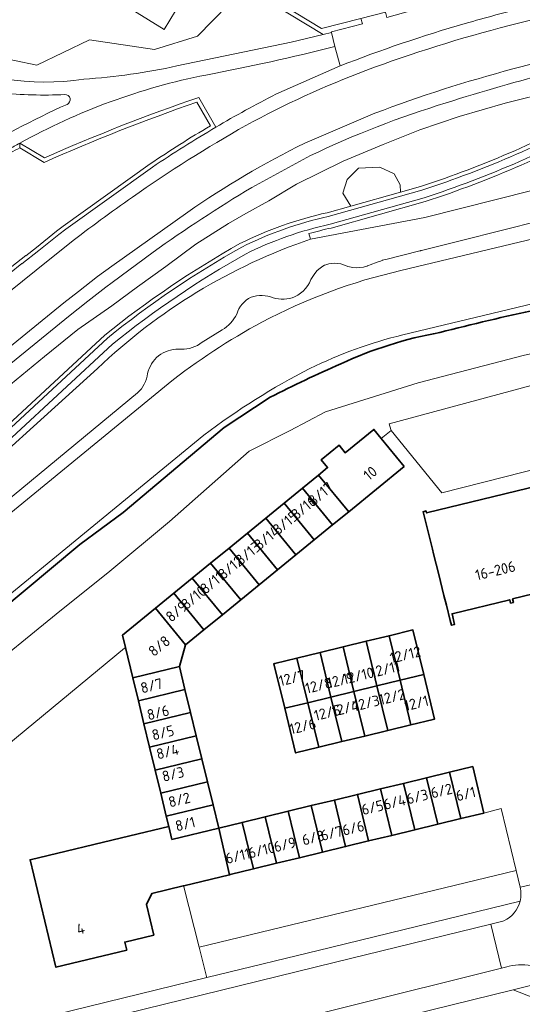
# Model space of a CAD drawing. Extents: x 150256 to 156914, y 461459 to 469481.
# Tile 427 of 656: x 156344 to 156407, y 464012 to 464136. Entities that reach past the tile are written whole.
import ezdxf
from ezdxf.enums import TextEntityAlignment as Align

# ---------------------------------------------------------------- set-up
doc = ezdxf.new("R2010")
doc.units = 0
doc.header["$LTSCALE"] = 0.75
for name, color, linetype, lineweight in [('B-RO-GK-BESCHOEIING-G', 251, 'GK-BESCHOEIING', 35), ('B-RO-GR-BEPLANTING_CULTUUR_BODEMBEDEKKER-GV', 251, 'CONTINUOUS', 18), ('B-RO-GR-BEPLANTING_CULTUUR_HEESTERS-GV', 251, 'CONTINUOUS', 18), ('B-RO-GR-GROENVOORZIENING-GV', 251, 'CONTINUOUS', 18), ('B-RO-OG-BEBOUWING-GV', 6, 'CONTINUOUS', 35), ('B-RO-OG-BEBOUWING-T18', 1, 'CONTINUOUS', 18), ('B-RO-OG-TERREIN_CULTUURSCHEIDING-GV', 251, 'CONTINUOUS', 18), ('B-RO-OG-WATER_SLOOT-GV', 251, 'CONTINUOUS', 18), ('B-RO-VH-VERHARDING_ASFALT-GV', 251, 'CONTINUOUS', 18), ('B-RO-VH-VERHARDING_BETONSTRAATSTEEN-GV', 251, 'CONTINUOUS', 18), ('B-RO-VH-VERHARDING_HALFVERHARDING_GRIND-GV', 251, 'CONTINUOUS', 18), ('B-RO-VH-VERHARDING_TEGEL-GV', 251, 'CONTINUOUS', 18)]:
    doc.layers.add(name, color=color, linetype=linetype, lineweight=lineweight)
doc.styles.add('NLCS-ISO-M200-T18', font='NLCS-ISO.ttf', dxfattribs={"height": 360})
doc.linetypes.add('GK-BESCHOEIING', pattern='A,30,-5,[1,NLCS.SHX,S=1,R=0,X=0,Y=0],-5', length=40)

msp = doc.modelspace()

# ---------------------------------------------------------------- linework, layer by layer
at = {"layer": 'B-RO-GK-BESCHOEIING-G'}
for points in [[(156409.323, 464099.656, 0.0092028), (156396.936, 464096.72)], [(156396.936, 464096.72, 0.0634282), (156384.415, 464092.772)], [(156384.415, 464092.772, 0.0136611), (156375.479, 464088.538)]]:
    msp.add_lwpolyline(points, format="xyb", dxfattribs=at)
msp.add_lwpolyline([(156375.479, 464088.538), (156369.682, 464084.697), (156356.896, 464073.944), (156351.434, 464069.93), (156341.148, 464061.374), (156324.463, 464047.529), (156304.628, 464031.449), (156287.56, 464017.39)], dxfattribs=at)
at = {"layer": 'B-RO-GR-BEPLANTING_CULTUUR_BODEMBEDEKKER-GV'}
for points in [[(156407.094, 464026.569), (156406.586, 464028.702), (156366.507, 464019.002), (156367.45, 464015.267), (156367.482, 464015.142), (156383.112, 464018.96)], [(156383.112, 464018.96), (156407.089, 464024.818)]]:
    msp.add_lwpolyline(points, dxfattribs=at)
msp.add_lwpolyline([(156407.089, 464024.818, 0.125072), (156407.094, 464026.569)], format="xyb", dxfattribs=at)
at = {"layer": 'B-RO-GR-BEPLANTING_CULTUUR_HEESTERS-GV'}
msp.add_lwpolyline([(156365.651, 464140.972), (156362.078, 464135.062), (156312.492, 464165.662), (156308.221, 464168.125), (156306.435, 464165.237), (156307.597, 464164.519), (156302.843, 464156.717), (156323.097, 464143.275), (156340.299, 464131.701), (156345.995, 464130.531), (156352.655, 464133.748), (156360.873, 464132.521), (156366.29, 464134.181), (156370.204, 464138.219)], close=True, dxfattribs=at)
for points in [[(156363.689, 464130.436), (156378.142, 464133.452), (156382.174, 464134.401), (156367.183, 464143.506), (156365.651, 464140.972), (156370.204, 464138.219), (156366.29, 464134.181), (156360.873, 464132.521), (156352.655, 464133.748), (156345.995, 464130.531), (156340.299, 464131.701), (156323.097, 464143.275), (156302.843, 464156.717), (156307.597, 464164.519), (156306.435, 464165.237), (156300.217, 464155.181)], [(156384.335, 464130.43), (156383.684, 464132.899)], [(156376.212, 464126.86), (156384.335, 464130.43)], [(156366.461, 464126.461), (156368.604, 464122.684)], [(156343.818, 464120.668), (156346.935, 464118.8)]]:
    msp.add_lwpolyline(points, dxfattribs=at)
for points in [[(156383.684, 464132.899, -0.0158144), (156367.371, 464129.289)], [(156332.321, 464131.798, 0.1504507), (156351.909, 464128.755)], [(156351.909, 464128.755, 0.0369261), (156363.689, 464130.436)], [(156367.371, 464129.289, 0.0779278), (156343.818, 464120.668)], [(156349.505, 464126.814, -0.034581), (156341.293, 464127.012)], [(156349.801, 464125.579, 0.8565743), (156349.505, 464126.814)], [(156368.604, 464122.684, -0.0144375), (156376.212, 464126.86)], [(156337.184, 464118.817, -0.036351), (156349.801, 464125.579)], [(156346.935, 464118.8, -0.0214517), (156366.461, 464126.461)]]:
    msp.add_lwpolyline(points, format="xyb", dxfattribs=at)
at = {"layer": 'B-RO-GR-GROENVOORZIENING-GV'}
msp.add_lwpolyline([(156382.174, 464134.401), (156383.254, 464134.655), (156383.226, 464134.769), (156387.148, 464135.776), (156386.973, 464136.443), (156381.985, 464135.164), (156366.192, 464144.768), (156365.901, 464144.285), (156367.183, 464143.506)], close=True, dxfattribs=at)
at = {"layer": 'B-RO-OG-BEBOUWING-GV'}
for points in [[(156392.435, 464079.784), (156389.534, 464083.336), (156388.603, 464084.475), (156384.988, 464081.521), (156384.211, 464082.473), (156381.939, 464080.617), (156382.744, 464079.632), (156381.607, 464078.703), (156385.423, 464074.057)], [(156379.579, 464077.046), (156383.382, 464072.39), (156385.423, 464074.057), (156381.607, 464078.703)], [(156383.382, 464072.39), (156379.579, 464077.046), (156377.255, 464075.149), (156381.058, 464070.492)], [(156374.932, 464073.251), (156378.735, 464068.594), (156381.058, 464070.492), (156377.255, 464075.149)], [(156372.608, 464071.353), (156376.411, 464066.697), (156378.735, 464068.594), (156374.932, 464073.251)], [(156370.285, 464069.456), (156374.088, 464064.799), (156376.411, 464066.697), (156372.608, 464071.353)], [(156374.088, 464064.799), (156370.285, 464069.456), (156367.961, 464067.558), (156371.764, 464062.901)], [(156365.638, 464065.66), (156369.441, 464061.003), (156371.764, 464062.901), (156367.961, 464067.558)], [(156363.314, 464063.763), (156367.117, 464059.106), (156369.441, 464061.003), (156365.638, 464065.66)], [(156367.117, 464059.106), (156363.314, 464063.763), (156360.991, 464061.865), (156364.794, 464057.208)], [(156358.11, 464053.051), (156364.004, 464054.481), (156364.794, 464057.208), (156360.991, 464061.865), (156356.801, 464058.443), (156357.177, 464056.893)], [(156388.996, 464052.036), (156391.911, 464052.747), (156390.537, 464058.382), (156387.623, 464057.672)], [(156394.91, 464053.478), (156393.537, 464059.113), (156390.537, 464058.382), (156391.911, 464052.747)], [(156381.793, 464056.251), (156383.166, 464050.616), (156386.081, 464051.326), (156384.708, 464056.961)], [(156388.996, 464052.036), (156387.623, 464057.672), (156384.708, 464056.961), (156386.081, 464051.326)], [(156380.252, 464049.906), (156383.166, 464050.616), (156381.793, 464056.251), (156378.879, 464055.541)], [(156358.817, 464050.135), (156364.715, 464051.566), (156364.004, 464054.481), (156358.11, 464053.051)], [(156380.252, 464049.906), (156378.879, 464055.541), (156376.077, 464054.858), (156375.964, 464054.83), (156377.337, 464049.196)], [(156391.911, 464052.747), (156393.284, 464047.112), (156396.086, 464047.795), (156396.283, 464047.843), (156394.91, 464053.478)], [(156386.081, 464051.326), (156387.454, 464045.692), (156390.369, 464046.402), (156388.996, 464052.036)], [(156393.284, 464047.112), (156391.911, 464052.747), (156388.996, 464052.036), (156390.369, 464046.402)], [(156364.715, 464051.566), (156358.817, 464050.135), (156359.525, 464047.22), (156365.426, 464048.652)], [(156380.252, 464049.906), (156381.625, 464044.271), (156384.539, 464044.981), (156383.166, 464050.616)], [(156383.166, 464050.616), (156384.539, 464044.981), (156387.454, 464045.692), (156386.081, 464051.326)], [(156381.625, 464044.271), (156380.252, 464049.906), (156377.337, 464049.196), (156378.71, 464043.561)], [(156360.232, 464044.304), (156366.137, 464045.737), (156365.426, 464048.652), (156359.525, 464047.22)], [(156366.137, 464045.737), (156360.232, 464044.304), (156360.94, 464041.389), (156366.848, 464042.823)], [(156360.94, 464041.389), (156361.647, 464038.474), (156367.56, 464039.908), (156366.848, 464042.823)], [(156395.275, 464040.412), (156396.693, 464034.539), (156399.609, 464035.245), (156398.191, 464041.117)], [(156399.609, 464035.245), (156402.528, 464035.951), (156401.107, 464041.821), (156398.191, 464041.117)], [(156367.56, 464039.908), (156361.647, 464038.474), (156362.355, 464035.558), (156368.271, 464036.994)], [(156390.862, 464033.128), (156393.778, 464033.833), (156392.359, 464039.708), (156389.442, 464039.003)], [(156396.693, 464034.539), (156395.275, 464040.412), (156392.359, 464039.708), (156393.778, 464033.833)], [(156386.526, 464038.299), (156383.61, 464037.595), (156385.03, 464031.716), (156387.946, 464032.422)], [(156387.946, 464032.422), (156390.862, 464033.128), (156389.442, 464039.003), (156386.526, 464038.299)], [(156363.066, 464032.616), (156368.986, 464034.062), (156368.271, 464036.994), (156362.355, 464035.558), (156362.667, 464034.271)], [(156382.114, 464031.011), (156380.694, 464036.89), (156377.778, 464036.186), (156379.199, 464030.305)], [(156382.114, 464031.011), (156385.03, 464031.716), (156383.61, 464037.595), (156380.694, 464036.89)], [(156374.862, 464035.481), (156376.283, 464029.599), (156379.199, 464030.305), (156377.778, 464036.186)], [(156368.986, 464034.062), (156370.337, 464028.16), (156370.435, 464028.184), (156373.367, 464028.894), (156371.946, 464034.777)], [(156373.367, 464028.894), (156376.283, 464029.599), (156374.862, 464035.481), (156371.946, 464034.777)], [(156370.337, 464028.16), (156368.986, 464034.062), (156363.066, 464032.616), (156362.667, 464034.271), (156357.745, 464033.086), (156345.119, 464030.046), (156348.391, 464016.459), (156357.346, 464018.616), (156357.102, 464019.626), (156360.773, 464020.51), (156359.84, 464024.385), (156360.531, 464025.788), (156364.481, 464026.744), (156364.548, 464026.76)]]:
    msp.add_lwpolyline(points, close=True, dxfattribs=at)
msp.add_lwpolyline([(156415.081, 464078.734), (156395.275, 464073.904), (156395.214, 464074.154), (156394.828, 464074.06), (156395.674, 464070.664), (156396.012, 464069.306), (156396.157, 464068.724), (156396.81, 464066.104), (156397.463, 464063.484), (156397.777, 464062.222), (156398.258, 464060.293), (156398.403, 464059.71), (156398.817, 464059.81), (156398.488, 464061.167), (156405.783, 464062.937), (156405.903, 464062.515), (156406.262, 464062.599), (156406.158, 464063.028), (156421.271, 464066.694)], dxfattribs=at)
at = {"layer": 'B-RO-OG-TERREIN_CULTUURSCHEIDING-GV'}
for points in [[(156425.43, 464133.118, 0.0219555), (156397.73, 464125.768)], [(156346.9, 464118.238, -0.0212805), (156366.231, 464125.853)], [(156366.231, 464125.853, 0.0212805), (156346.9, 464118.238)], [(156366.461, 464126.461, 0.0214517), (156346.935, 464118.8)], [(156397.73, 464125.768, 0.0356976), (156380.584, 464119.106)], [(156394.517, 464115.195, 0.048298), (156417.828, 464125.367)], [(156417.828, 464125.367, -0.048298), (156394.517, 464115.195)], [(156394.662, 464114.716, 0.0483587), (156418.095, 464124.943)], [(156418.629, 464124.096, -0.0484645), (156394.953, 464113.759)], [(156367.926, 464122.865, 0.01506), (156360.314, 464118.046)], [(156360.314, 464118.046, -0.01506), (156367.926, 464122.865)], [(156418.897, 464123.673, -0.0485409), (156395.098, 464113.28)], [(156395.098, 464113.28, 0.0485409), (156418.897, 464123.673)], [(156360.594, 464117.632, -0.0156948), (156368.604, 464122.684)], [(156343.818, 464120.668, 0.0052587), (156342.403, 464119.865)], [(156342.652, 464119.432, -0.0040088), (156343.808, 464120.091)], [(156343.808, 464120.091, 0.0040088), (156342.652, 464119.432)], [(156373.181, 464115.065, 0.0213406), (156360.685, 464106.888)], [(156371.662, 464107.971, -0.0611728), (156382.713, 464111.877)], [(156382.713, 464111.877, 0.0611728), (156371.662, 464107.971)], [(156371.896, 464107.529, -0.0611551), (156382.834, 464111.392)], [(156383.077, 464110.422, 0.0611428), (156372.364, 464106.645)], [(156383.199, 464109.936, 0.0155743), (156380.391, 464109.226)], [(156380.391, 464109.226, -0.0155743), (156383.199, 464109.936)], [(156380.592, 464108.528, 0.1091487), (156353.633, 464092.164)], [(156353.633, 464092.164, -0.1091487), (156380.592, 464108.528)], [(156354.572, 464096.381, -0.0419075), (156371.662, 464107.971)], [(156371.662, 464107.971, 0.0419075), (156354.572, 464096.381)], [(156354.899, 464096.002, -0.0419338), (156371.896, 464107.529)], [(156372.364, 464106.645, 0.0418007), (156355.554, 464095.246)], [(156371.263, 464099.063, -0.2145017), (156373.081, 464101.189)], [(156373.081, 464101.189, -0.1743077), (156375.875, 464101.124)], [(156375.875, 464101.124, 0.1766982), (156378.586, 464101.239)], [(156369.41, 464097.05, 0.1464107), (156371.263, 464099.063)], [(156361.372, 464093.795, -0.1570167), (156363.902, 464094.618)], [(156363.902, 464094.618, 0.1715579), (156366.59, 464095.279)], [(156359.98, 464091.527, -0.1568687), (156361.372, 464093.795)], [(156358.728, 464089.101, 0.1729982), (156359.98, 464091.527)]]:
    msp.add_lwpolyline(points, format="xyb", dxfattribs=at)
for points in [[(156411.339, 464127.255), (156405.224, 464125.726), (156399.403, 464124.021), (156394.406, 464122.375), (156389.761, 464120.493), (156384.704, 464118.377), (156378.825, 464115.496), (156375.314, 464113.383), (156372.424, 464111.788), (156370.228, 464110.51), (156366.066, 464107.878), (156362.308, 464105.07), (156358.702, 464102.497), (156355.475, 464100.102), (156351.154, 464097.087), (156346.964, 464093.702), (156337.585, 464086.023)], [(156337.585, 464086.023), (156346.964, 464093.702), (156351.154, 464097.087), (156355.475, 464100.102), (156358.702, 464102.497), (156362.308, 464105.07), (156366.066, 464107.878), (156370.228, 464110.51), (156372.424, 464111.788), (156375.314, 464113.383), (156378.825, 464115.496), (156384.704, 464118.377), (156389.761, 464120.493), (156394.406, 464122.375), (156399.403, 464124.021), (156405.224, 464125.726), (156411.339, 464127.255)], [(156366.231, 464125.853), (156367.926, 464122.865)], [(156367.926, 464122.865), (156366.231, 464125.853)], [(156368.604, 464122.684), (156366.461, 464126.461)], [(156343.808, 464120.091), (156343.818, 464120.668)], [(156346.935, 464118.8), (156343.818, 464120.668), (156343.808, 464120.091), (156346.9, 464118.238)], [(156346.9, 464118.238), (156343.808, 464120.091)], [(156380.584, 464119.106), (156373.181, 464115.065)], [(156360.314, 464118.046), (156349.327, 464110.185), (156348.462, 464109.529), (156345.914, 464107.479), (156344.593, 464106.428), (156344.593, 464106.47), (156342.211, 464104.597), (156318.449, 464085.201), (156313.026, 464080.741), (156306.467, 464075.374), (156293.983, 464065.244), (156291.608, 464063.432), (156291.303, 464063.237), (156291.235, 464063.194), (156291.572, 464062.816), (156291.894, 464063.022), (156294.293, 464064.851), (156306.782, 464074.986), (156313.343, 464080.354), (156318.766, 464084.814), (156342.524, 464104.207), (156344.093, 464105.441), (156344.093, 464105.392), (156346.227, 464107.089)], [(156306.467, 464075.374), (156313.026, 464080.741), (156318.449, 464085.201), (156342.211, 464104.597), (156344.593, 464106.47), (156344.593, 464106.428), (156345.914, 464107.479), (156348.462, 464109.529), (156349.327, 464110.185), (156360.314, 464118.046)], [(156346.227, 464107.089), (156348.77, 464109.135), (156349.624, 464109.782), (156360.594, 464117.632)], [(156382.713, 464111.877), (156385.705, 464112.718), (156384.686, 464114.327), (156385.218, 464116.082), (156386.654, 464117.518), (156389.366, 464117.624), (156391.175, 464116.773), (156391.919, 464115.39), (156391.963, 464114.477), (156394.517, 464115.195)], [(156380.391, 464109.226), (156380.592, 464108.528), (156395.068, 464111.288), (156408.59, 464114.68)], [(156408.59, 464114.68), (156395.068, 464111.288), (156380.592, 464108.528)], [(156394.517, 464115.195), (156391.963, 464114.477), (156385.705, 464112.718), (156382.713, 464111.877)], [(156382.834, 464111.392), (156394.662, 464114.716)], [(156394.953, 464113.759), (156383.077, 464110.422)], [(156395.098, 464113.28), (156383.199, 464109.936)], [(156383.199, 464109.936), (156395.098, 464113.28)], [(156378.586, 464101.239), (156378.97, 464101.44), (156379.335, 464101.686), (156379.672, 464101.973), (156379.976, 464102.296), (156380.24, 464102.649), (156380.461, 464103.025), (156380.647, 464103.43), (156380.87, 464103.828), (156381.139, 464104.203), (156381.449, 464104.546), (156381.794, 464104.851), (156382.168, 464105.114), (156382.362, 464105.228), (156382.537, 464105.295), (156382.897, 464105.397), (156383.272, 464105.46), (156383.655, 464105.48), (156384.038, 464105.457), (156384.415, 464105.392), (156384.778, 464105.286), (156385.122, 464105.143), (156385.212, 464105.105), (156385.315, 464105.073), (156385.526, 464105.016), (156385.958, 464104.939), (156386.399, 464104.909), (156386.842, 464104.929), (156387.277, 464104.998), (156387.697, 464105.114), (156387.748, 464105.131), (156387.778, 464105.143), (156387.832, 464105.163), (156387.938, 464105.203), (156388.152, 464105.284), (156389.005, 464105.606), (156389.432, 464105.767), (156389.646, 464105.848), (156389.672, 464105.858), (156389.734, 464105.874), (156389.868, 464105.907), (156390.137, 464105.975), (156392.287, 464106.515), (156394.436, 464107.054), (156394.513, 464107.074), (156394.555, 464107.084), (156394.639, 464107.105), (156394.807, 464107.147), (156395.478, 464107.316), (156396.82, 464107.653), (156399.506, 464108.327), (156404.876, 464109.676), (156409.552, 464110.85)], [(156380.592, 464108.528), (156380.391, 464109.226)], [(156360.685, 464106.888), (156355.502, 464103.068), (156354.698, 464102.466), (156352.434, 464100.682), (156349.965, 464098.737), (156335.565, 464087.026)], [(156366.59, 464095.279), (156366.764, 464095.399), (156369.41, 464097.05)], [(156322.634, 464067.637), (156341.804, 464084.551), (156354.572, 464096.381)], [(156354.572, 464096.381), (156341.804, 464084.551), (156322.634, 464067.637)], [(156322.957, 464067.255), (156323.823, 464068.019), (156342.139, 464084.18), (156354.899, 464096.002)], [(156355.554, 464095.246), (156342.81, 464083.438), (156323.604, 464066.492)], [(156407.67, 464093.851), (156394.198, 464090.366), (156382.47, 464086.711), (156378.022, 464084.313), (156372.827, 464081.723), (156362.762, 464072.824), (156355.194, 464066.545), (156348.404, 464061.115), (156328.733, 464045.095), (156311.016, 464030.647), (156303.831, 464024.431), (156294.387, 464016.91), (156295.532, 464016.85), (156298, 464015.743), (156299.277, 464013.616), (156299.277, 464011.232)], [(156353.633, 464092.164), (156334.24, 464074.646)], [(156334.24, 464074.646), (156353.633, 464092.164)], [(156337.5, 464040.65), (156357.052, 464056.79), (156357.177, 464056.893), (156356.801, 464058.443), (156360.991, 464061.865), (156363.314, 464063.763), (156365.638, 464065.66), (156367.961, 464067.558), (156370.285, 464069.456), (156372.608, 464071.353), (156374.932, 464073.251), (156377.255, 464075.149), (156379.579, 464077.046), (156381.607, 464078.703), (156382.744, 464079.632), (156381.939, 464080.617), (156384.211, 464082.473), (156384.988, 464081.521), (156388.603, 464084.475), (156389.534, 464083.336), (156390.774, 464084.334), (156390.741, 464084.459), (156390.552, 464085.166), (156410.059, 464090.445)], [(156340.64, 464074.18), (156358.728, 464089.101)]]:
    msp.add_lwpolyline(points, dxfattribs=at)
for points in [[(156385.705, 464112.718), (156391.963, 464114.477), (156391.919, 464115.39), (156391.175, 464116.773), (156389.366, 464117.624), (156386.654, 464117.518), (156385.218, 464116.082), (156384.686, 464114.327)], [(156411.822, 464084.646), (156411.695, 464084.615), (156410.257, 464090.456), (156410.059, 464090.445), (156390.552, 464085.166), (156390.741, 464084.459), (156390.774, 464084.334), (156397.197, 464076.453), (156412.813, 464080.394)], [(156370.337, 464028.16), (156364.548, 464026.76), (156364.58, 464026.635), (156366.507, 464019.002), (156406.586, 464028.702), (156404.725, 464036.519), (156402.528, 464035.951), (156399.609, 464035.245), (156396.693, 464034.539), (156393.778, 464033.833), (156390.862, 464033.128), (156387.946, 464032.422), (156385.03, 464031.716), (156382.114, 464031.011), (156379.199, 464030.305), (156376.283, 464029.599), (156373.367, 464028.894), (156370.435, 464028.184)]]:
    msp.add_lwpolyline(points, close=True, dxfattribs=at)
at = {"layer": 'B-RO-OG-WATER_SLOOT-GV'}
for points in [[(156473.075, 464123.927), (156471.206, 464123.5), (156457.541, 464120.271), (156409.989, 464108.846), (156392.029, 464104.551)], [(156392.029, 464104.551), (156409.989, 464108.846), (156457.541, 464120.271), (156471.206, 464123.5), (156473.075, 464123.927)], [(156284.471, 464015.137), (156287.236, 464012.537), (156287.532, 464013.956), (156289.659, 464016.084), (156292.298, 464017.02), (156294.387, 464016.91), (156303.831, 464024.431), (156311.016, 464030.647), (156328.733, 464045.095), (156348.404, 464061.115), (156355.194, 464066.545), (156362.762, 464072.824), (156372.827, 464081.723), (156378.022, 464084.313), (156382.47, 464086.711), (156394.198, 464090.366), (156407.67, 464093.851), (156411.841, 464094.741), (156422.151, 464096.954), (156440.759, 464101.063), (156453.84, 464103.937), (156475.983, 464109.865), (156478.842, 464111.416), (156477.916, 464118.372)], [(156392.273, 464096.419), (156430.439, 464105.559), (156474.902, 464116.229)], [(156474.902, 464116.229), (156430.439, 464105.559), (156392.273, 464096.419)], [(156409.552, 464110.85), (156404.876, 464109.676), (156399.506, 464108.327), (156396.82, 464107.653), (156395.478, 464107.316), (156394.807, 464107.147), (156394.639, 464107.105), (156394.555, 464107.084), (156394.513, 464107.074), (156394.436, 464107.054), (156392.287, 464106.515), (156390.137, 464105.975), (156389.868, 464105.907), (156389.734, 464105.874), (156389.672, 464105.858), (156389.646, 464105.848), (156389.432, 464105.767), (156389.005, 464105.606), (156388.152, 464105.284), (156387.938, 464105.203), (156387.832, 464105.163), (156387.778, 464105.143), (156387.748, 464105.131), (156387.697, 464105.114), (156387.277, 464104.998), (156386.842, 464104.929), (156386.399, 464104.909), (156385.958, 464104.939), (156385.526, 464105.016), (156385.315, 464105.073), (156385.212, 464105.105), (156385.122, 464105.143), (156384.778, 464105.286), (156384.415, 464105.392), (156384.038, 464105.457), (156383.655, 464105.48), (156383.272, 464105.46), (156382.897, 464105.397), (156382.537, 464105.295), (156382.362, 464105.228), (156382.168, 464105.114), (156381.794, 464104.851), (156381.449, 464104.546), (156381.139, 464104.203), (156380.87, 464103.828), (156380.647, 464103.43), (156380.461, 464103.025), (156380.24, 464102.649), (156379.976, 464102.296), (156379.672, 464101.973), (156379.335, 464101.686), (156378.97, 464101.44), (156378.586, 464101.239)], [(156369.41, 464097.05), (156366.764, 464095.399), (156366.59, 464095.279)], [(156362.576, 464090.251), (156325.778, 464060.1), (156281.928, 464024.107), (156281.448, 464024.761), (156280.296, 464023.917)], [(156302.747, 464043.567), (156296.041, 464037.95), (156284.189, 464028.331), (156281.112, 464025.221), (156281.448, 464024.761), (156281.928, 464024.107), (156325.778, 464060.1), (156362.576, 464090.251)], [(156375.479, 464088.538), (156369.682, 464084.697), (156356.896, 464073.944), (156351.434, 464069.93), (156341.148, 464061.374), (156324.463, 464047.529), (156304.628, 464031.449), (156287.56, 464017.39), (156287.922, 464016.949), (156286.324, 464015.638)], [(156367.113, 464083.722), (156336.858, 464058.941), (156286.965, 464018.115), (156287.56, 464017.39), (156304.628, 464031.449), (156324.463, 464047.529), (156341.148, 464061.374), (156351.434, 464069.93), (156356.896, 464073.944), (156369.682, 464084.697), (156375.479, 464088.538)], [(156358.728, 464089.101), (156340.64, 464074.18)], [(156285.97, 464016.086), (156287.56, 464017.39), (156286.965, 464018.115), (156336.858, 464058.941), (156367.113, 464083.722)]]:
    msp.add_lwpolyline(points, dxfattribs=at)
for points in [[(156392.029, 464104.551, 0.0671925), (156374.448, 464098.03)], [(156374.448, 464098.03, -0.0671925), (156392.029, 464104.551)], [(156373.081, 464101.189, 0.2145017), (156371.263, 464099.063)], [(156375.875, 464101.124, 0.1743077), (156373.081, 464101.189)], [(156378.586, 464101.239, -0.1766982), (156375.875, 464101.124)], [(156409.323, 464099.656, 0.0092028), (156396.936, 464096.72)], [(156396.936, 464096.72, -0.0092028), (156409.323, 464099.656)], [(156374.448, 464098.03, 0.0435185), (156362.576, 464090.251)], [(156362.576, 464090.251, -0.0435185), (156374.448, 464098.03)], [(156371.263, 464099.063, -0.1464107), (156369.41, 464097.05)], [(156396.936, 464096.72, 0.0634282), (156384.415, 464092.772)], [(156384.415, 464092.772, -0.0634282), (156396.936, 464096.72)], [(156380.524, 464092.155, -0.0560101), (156392.273, 464096.419)], [(156392.273, 464096.419, 0.0560101), (156380.524, 464092.155)], [(156363.902, 464094.618, 0.1570167), (156361.372, 464093.795)], [(156366.59, 464095.279, -0.1715579), (156363.902, 464094.618)], [(156361.372, 464093.795, 0.1568687), (156359.98, 464091.527)], [(156367.113, 464083.722, -0.0468842), (156380.524, 464092.155)], [(156380.524, 464092.155, 0.0468842), (156367.113, 464083.722)], [(156384.415, 464092.772, 0.0136611), (156375.479, 464088.538)], [(156375.479, 464088.538, -0.0136611), (156384.415, 464092.772)], [(156359.98, 464091.527, -0.1729982), (156358.728, 464089.101)]]:
    msp.add_lwpolyline(points, format="xyb", dxfattribs=at)
at = {"layer": 'B-RO-VH-VERHARDING_ASFALT-GV'}
for points in [[(156405.709, 464135.546), (156428.459, 464141.289), (156451.284, 464146.966), (156454.123, 464147.734), (156458.231, 464149.129), (156457.673, 464150.719), (156454.396, 464149.585), (156452.732, 464149.04), (156440.053, 464145.899), (156427.444, 464142.773), (156422.988, 464141.668), (156404.032, 464136.884)], [(156406.196, 464130.053), (156409.019, 464130.772), (156450.827, 464141.173), (156451.733, 464141.436), (156454.686, 464142.066), (156459.707, 464142.947), (156459.162, 464146.085), (156458.241, 464149.1), (156458.231, 464149.129), (156454.123, 464147.734), (156451.284, 464146.966), (156428.459, 464141.289), (156405.709, 464135.546)], [(156425.43, 464133.118), (156439.876, 464136.7), (156455.828, 464140.619), (156459.921, 464141.226), (156459.707, 464142.947), (156454.686, 464142.066), (156451.733, 464141.436), (156450.827, 464141.173), (156409.019, 464130.772), (156406.196, 464130.053)], [(156383.684, 464132.899), (156383.254, 464134.655), (156382.174, 464134.401), (156378.142, 464133.452), (156363.689, 464130.436)], [(156384.335, 464130.43), (156376.212, 464126.86)], [(156379.858, 464120.682), (156388.735, 464124.443)], [(156388.735, 464124.443), (156379.858, 464120.682)], [(156373.181, 464115.065), (156380.584, 464119.106)], [(156360.594, 464117.632), (156349.624, 464109.782), (156348.77, 464109.135), (156346.227, 464107.089), (156344.093, 464105.392), (156344.093, 464105.441), (156342.524, 464104.207), (156318.766, 464084.814), (156313.343, 464080.354), (156306.782, 464074.986), (156294.293, 464064.851), (156291.894, 464063.022), (156291.572, 464062.816), (156290.999, 464062.45), (156271.087, 464051.683), (156272.281, 464049.475), (156284.611, 464056.011)], [(156291.95, 464053.229), (156296.468, 464057.197), (156298.607, 464059.076), (156313.427, 464071.162), (156349.41, 464100.484), (156351.237, 464101.918), (156353.634, 464103.799), (156355.463, 464105.134), (156365.06, 464111.959)], [(156365.06, 464111.959), (156355.463, 464105.134), (156353.634, 464103.799), (156351.237, 464101.918), (156349.41, 464100.484), (156313.427, 464071.162), (156298.607, 464059.076), (156296.468, 464057.197), (156291.95, 464053.229)], [(156291.196, 464060.374), (156292.75, 464061.524), (156295.16, 464063.306), (156342.626, 464102.01), (156347.429, 464105.845), (156350.103, 464107.98)], [(156350.103, 464107.98), (156347.429, 464105.845), (156342.626, 464102.01), (156295.16, 464063.306), (156292.75, 464061.524), (156291.196, 464060.374)], [(156280.365, 464039.554), (156282.25, 464037.966), (156282.5, 464038.263), (156296.884, 464055.339), (156297.664, 464056.017), (156299.494, 464057.607), (156314.65, 464069.991), (156335.565, 464087.026), (156349.965, 464098.737), (156352.434, 464100.682), (156354.698, 464102.466), (156355.502, 464103.068), (156360.685, 464106.888)]]:
    msp.add_lwpolyline(points, dxfattribs=at)
for points in [[(156404.032, 464136.884, 0.0028185), (156400.135, 464135.799)], [(156400.135, 464135.799, 0.0230232), (156384.335, 464130.43)], [(156387.579, 464129.848, -0.0262611), (156405.709, 464135.546)], [(156405.709, 464135.546, 0.0262611), (156387.579, 464129.848)], [(156367.371, 464129.289, 0.0158144), (156383.684, 464132.899)], [(156397.73, 464125.768, -0.0219555), (156425.43, 464133.118)], [(156351.909, 464128.755, -0.1504507), (156332.321, 464131.798)], [(156363.689, 464130.436, -0.0369261), (156351.909, 464128.755)], [(156343.818, 464120.668, -0.0779278), (156367.371, 464129.289)], [(156372.424, 464122.902, -0.0355103), (156387.579, 464129.848)], [(156387.579, 464129.848, 0.0355103), (156372.424, 464122.902)], [(156388.735, 464124.443, -0.0263312), (156406.196, 464130.053)], [(156406.196, 464130.053, 0.0263312), (156388.735, 464124.443)], [(156341.293, 464127.012, 0.034581), (156349.505, 464126.814)], [(156349.505, 464126.814, -0.8565743), (156349.801, 464125.579)], [(156376.212, 464126.86, 0.0144375), (156368.604, 464122.684)], [(156349.801, 464125.579, 0.036351), (156337.184, 464118.817)], [(156380.584, 464119.106, -0.0356976), (156397.73, 464125.768)], [(156358.068, 464113.842, -0.0253641), (156372.424, 464122.902)], [(156372.424, 464122.902, 0.0253641), (156358.068, 464113.842)], [(156368.604, 464122.684, 0.0156948), (156360.594, 464117.632)], [(156342.403, 464119.865, -0.0052587), (156343.818, 464120.668)], [(156365.06, 464111.959, -0.0361722), (156379.858, 464120.682)], [(156379.858, 464120.682, 0.0361722), (156365.06, 464111.959)], [(156360.685, 464106.888, -0.0213406), (156373.181, 464115.065)], [(156350.103, 464107.98, -0.0135303), (156358.068, 464113.842)], [(156358.068, 464113.842, 0.0135303), (156350.103, 464107.98)]]:
    msp.add_lwpolyline(points, format="xyb", dxfattribs=at)
msp.add_lwpolyline([(156364.209, 464006.187), (156384.965, 464011.384), (156404.747, 464016.337), (156403.386, 464021.893), (156383.583, 464017.042), (156314.012, 464000), (156291.825, 463994.63), (156284.805, 463992.885), (156286.221, 463987.129), (156293.102, 463988.79), (156338.493, 464000), (156347.018, 464002.066), (156347.1, 464002.082), (156347.12, 464002.085)], close=True, dxfattribs=at)
at = {"layer": 'B-RO-VH-VERHARDING_BETONSTRAATSTEEN-GV'}
for points in [[(156411.916, 464027.645), (156407.094, 464026.569)], [(156404.929, 464022.271), (156403.386, 464021.893), (156404.747, 464016.337), (156405.405, 464016.502), (156405.718, 464016.58)], [(156405.052, 464022.333), (156404.929, 464022.271)]]:
    msp.add_lwpolyline(points, dxfattribs=at)
for points in [[(156407.094, 464026.569, -0.125072), (156407.089, 464024.818)], [(156407.089, 464024.818, -0.2344309), (156405.052, 464022.333)], [(156405.718, 464016.58, -0.2649739), (156411.587, 464014.925)]]:
    msp.add_lwpolyline(points, format="xyb", dxfattribs=at)
at = {"layer": 'B-RO-VH-VERHARDING_HALFVERHARDING_GRIND-GV'}
for points in [[(156418.095, 464124.943, -0.0483587), (156394.662, 464114.716)], [(156394.953, 464113.759, 0.0484645), (156418.629, 464124.096)], [(156382.834, 464111.392, 0.0611551), (156371.896, 464107.529)], [(156372.364, 464106.645, -0.0611428), (156383.077, 464110.422)], [(156371.896, 464107.529, 0.0419338), (156354.899, 464096.002)], [(156355.554, 464095.246, -0.0418007), (156372.364, 464106.645)]]:
    msp.add_lwpolyline(points, format="xyb", dxfattribs=at)
for points in [[(156394.662, 464114.716), (156382.834, 464111.392)], [(156383.077, 464110.422), (156394.953, 464113.759)], [(156354.899, 464096.002), (156342.139, 464084.18), (156323.823, 464068.019), (156322.957, 464067.255)], [(156323.604, 464066.492), (156342.81, 464083.438), (156355.554, 464095.246)]]:
    msp.add_lwpolyline(points, dxfattribs=at)
at = {"layer": 'B-RO-VH-VERHARDING_TEGEL-GV'}
for points in [[(156424.948, 464176.767), (156423.249, 464176.347), (156419.901, 464175.52), (156408.118, 464172.609), (156408.718, 464169.875), (156418.045, 464172.142), (156421.934, 464156.142), (156420.96, 464155.907), (156423.561, 464145.108), (156396.848, 464138.408), (156390.243, 464136.555), (156390.075, 464137.235), (156386.973, 464136.443), (156387.148, 464135.776), (156383.226, 464134.769), (156383.254, 464134.655), (156383.684, 464132.899), (156384.335, 464130.43)], [(156407.089, 464024.818), (156383.112, 464018.96), (156367.482, 464015.142), (156314.282, 464002.114), (156281.845, 463994.395)], [(156284.805, 463992.885), (156291.825, 463994.63), (156314.012, 464000), (156383.583, 464017.042), (156403.386, 464021.893), (156404.929, 464022.271), (156405.052, 464022.333)], [(156405.718, 464016.58), (156405.405, 464016.502), (156404.747, 464016.337), (156384.965, 464011.384)], [(156360.103, 464002.238), (156364.847, 464003.351), (156364.948, 464003.378), (156385.663, 464008.52), (156406.207, 464013.617), (156411.587, 464014.925)], [(156411.587, 464014.925), (156406.207, 464013.617), (156411.178, 464011.675), (156414.071, 464000), (156430.202, 463934.827), (156431.179, 463930.862)]]:
    msp.add_lwpolyline(points, dxfattribs=at)
for points in [[(156400.135, 464135.799, -0.0028185), (156404.032, 464136.884)], [(156384.335, 464130.43, -0.0230232), (156400.135, 464135.799)], [(156405.052, 464022.333, 0.2344309), (156407.089, 464024.818)], [(156411.587, 464014.925, 0.2649739), (156405.718, 464016.58)]]:
    msp.add_lwpolyline(points, format="xyb", dxfattribs=at)

# ---------------------------------------------------------------- texts
at = {"layer": 'B-RO-OG-BEBOUWING-T18', "style": 'NLCS-ISO-M200-T18'}
for s, rotation, p in [('10', 39.3, (156388.145, 464078.935)), ('8/17', 39.3, (156381.874, 464076.323)), ('8/16', 39.2, (156379.738, 464074.578)), ('8/15', 39.3, (156377.392, 464072.662)), ('8/14', 39.2, (156375.058, 464070.756)), ('8/13', 39.3, (156372.664, 464068.801)), ('8/12', 39.2, (156370.462, 464067.002)), ('16-206', 13.6, (156403.97, 464066.613)), ('8/11', 39.3, (156368.1, 464065.073)), ('8/10', 39.2, (156365.804, 464063.198)), ('8/9', 39.3, (156363.643, 464061.433)), ('8/8', 39.2, (156361.457, 464057.081)), ('12/12', 13.7, (156392.59, 464055.98)), ('12/10', 13.7, (156386.633, 464053.313)), ('12/11', 13.7, (156390.048, 464054.146)), ('8/7', 13.7, (156360.479, 464052.055)), ('12/7', 13.7, (156378.25, 464053.03)), ('12/8', 13.7, (156381.623, 464052.093)), ('12/9', 13.7, (156384.38, 464052.764)), ('12/2', 13.7, (156390.906, 464050.65)), ('12/3', 13.7, (156387.677, 464049.863)), ('12/1', 13.7, (156393.98, 464049.85)), ('8/6', 13.7, (156361.308, 464048.654)), ('12/5', 13.7, (156382.716, 464048.654)), ('12/4', 13.7, (156384.986, 464049.207)), ('12/6', 13.7, (156379.61, 464046.93)), ('8/5', 13.7, (156361.928, 464046.113)), ('8/4', 13.7, (156362.516, 464043.705)), ('8/3', 13.7, (156363.208, 464040.869)), ('6/2', 13.6, (156397.161, 464038.768)), ('6/1', 13.6, (156400.23, 464038.38)), ('8/2', 13.7, (156363.999, 464037.626)), ('6/4', 13.6, (156391.228, 464037.332)), ('6/3', 13.6, (156394.102, 464038.027)), ('6/5', 13.6, (156388.431, 464036.655)), ('8/1', 13.7, (156364.746, 464034.567)), ('6/7', 13.6, (156383.272, 464033.398)), ('6/6', 13.6, (156386.001, 464034.057)), ('6/8', 13.6, (156380.926, 464032.831)), ('6/10', 13.6, (156374.402, 464031.255)), ('6/9', 13.6, (156377.347, 464031.967)), ('6/11', 13.6, (156371.403, 464030.531)), ('4', 13.5, (156351.507, 464021.324))]:
    msp.add_text(s, height=1.35, rotation=rotation, dxfattribs=at).set_placement(p, align=Align.MIDDLE)

doc.saveas('drawing.dxf')
